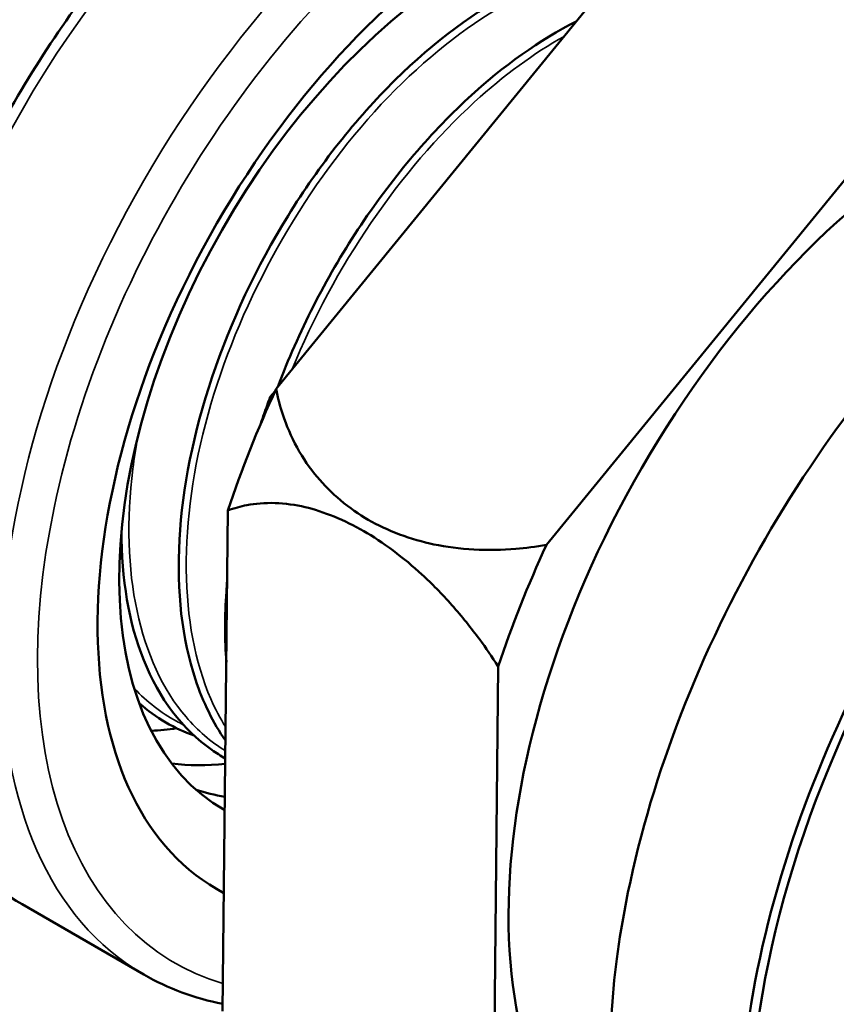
# Model space of a CAD drawing. Header units: inches. Extents: x 0.1 to 33.9, y 0.6 to 21.4.
# Tile 257 of 285: x 29.265 to 29.613, y 14.815 to 15.233. Entities that reach past the tile are written whole.
import ezdxf

# ---------------------------------------------------------------- set-up
doc = ezdxf.new("R2010")
doc.units = ezdxf.units.IN
doc.header["$MEASUREMENT"] = 0
doc.layers.add('Visible (ANSI)', color=7, linetype='Continuous', lineweight=50)
doc.layers.add('Visible Narrow (ANSI)', color=7, linetype='Continuous', lineweight=35)

msp = doc.modelspace()

# ---------------------------------------------------------------- linework, layer by layer
at = {"layer": 'Visible (ANSI)'}
for p, q in [((29.37444, 15.07646), (29.5343, 15.27233)), ((29.6492, 15.20599), (29.48934, 15.01012)), ((29.37192, 15.07306), (29.37393, 15.07535)), ((29.37268, 15.07262), (29.37192, 15.07306)), ((29.3517, 14.81184), (29.35395, 15.02479)), ((29.46885, 14.95845), (29.4666, 14.7455)), ((29.2664, 14.85727), (29.31819, 14.82737))]:
    msp.add_line(p, q, dxfattribs=at)
for centre, major_axis, start_param, end_param in [((29.47213, 15.07624), (-0.12275, -0.21261), 3.221117, 6.306114), ((29.45958, 15.08348), (-0.10738, -0.18598), 3.343326, 6.286882), ((29.74172, 14.92059), (0.15937, 0.27605), 0, 3.141593), ((29.66659, 14.96397), (0.13672, 0.2368), 0.051808, 3.089784), ((29.79696, 14.8887), (0.15625, 0.27063), 0.00339, 3.138202), ((29.79696, 14.8887), (0.15937, 0.27605), 6.223959, 9.484004), ((29.55168, 15.03031), (0.15484, 0.26819), 1.728582, 1.912069), ((29.66659, 14.96397), (-0.15484, -0.26819), 4.870175, 5.053661), ((29.38428, 15.12696), (-0.10738, -0.18598), 0.358278, 0.434748), ((29.40938, 15.11247), (-0.10738, -0.18598), 0.235958, 0.403694), ((29.43448, 15.09798), (-0.10738, -0.18598), 0.117155, 0.216404)]:
    msp.add_ellipse(centre, major_axis=major_axis, ratio=0.57735, start_param=start_param, end_param=end_param, dxfattribs=at)
for points, knots in [([(29.5589, 15.36389), (29.54328, 15.37291), (29.52533, 15.37781), (29.48629, 15.37915), (29.46509, 15.37526), (29.42122, 15.35891), (29.39852, 15.3461), (29.35436, 15.31294), (29.33293, 15.29255), (29.29355, 15.2464), (29.2756, 15.22066), (29.24489, 15.16638), (29.23214, 15.13786), (29.21309, 15.08078), (29.2068, 15.05223), (29.20144, 14.99784), (29.20238, 14.97201), (29.21172, 14.92581), (29.22008, 14.90538), (29.24142, 14.87568), (29.25303, 14.86499), (29.2664, 14.85727)], [2.356194, 2.356194, 2.356194, 2.356194, 2.654458, 2.654458, 2.96616, 2.96616, 3.290945, 3.290945, 3.617132, 3.617132, 3.942267, 3.942267, 4.266971, 4.266971, 4.592191, 4.592191, 4.918446, 4.918446, 5.242636, 5.242636, 5.497787, 5.497787, 5.497787, 5.497787]), ([(29.57442, 15.29492), (29.57519, 15.29361), (29.57618, 15.29224), (29.57885, 15.28904), (29.58093, 15.2869), (29.586, 15.28237), (29.58899, 15.27997), (29.59771, 15.27355), (29.60591, 15.26827), (29.62169, 15.25916), (29.63223, 15.25362), (29.64688, 15.24656), (29.6527, 15.24386), (29.66463, 15.23858), (29.67072, 15.236), (29.68046, 15.23204), (29.68484, 15.2303), (29.68932, 15.22858)], [2.9454207, 2.9454207, 2.9454207, 2.9454207, 3.0133777, 3.0133777, 3.1057895, 3.1057895, 3.1982012, 3.1982012, 3.3682656, 3.3682656, 3.5383301, 3.5383301, 3.6307418, 3.6307418, 3.7231536, 3.7231536, 3.7911106, 3.7911106, 3.7911106, 3.7911106]), ([(29.6492, 15.20599), (29.64846, 15.20981), (29.64749, 15.21347), (29.64487, 15.22144), (29.64282, 15.2263), (29.6378, 15.23546), (29.63483, 15.23977), (29.62615, 15.25019), (29.61797, 15.25706), (29.60219, 15.26618), (29.59163, 15.27013), (29.57694, 15.27319), (29.5711, 15.27397), (29.55913, 15.27462), (29.553, 15.27449), (29.54321, 15.27367), (29.53881, 15.27312), (29.5343, 15.27233)], [0.6999102, 0.6999102, 0.6999102, 0.6999102, 0.7678673, 0.7678673, 0.860279, 0.860279, 0.9526908, 0.9526908, 1.1227552, 1.1227552, 1.2928197, 1.2928197, 1.3852314, 1.3852314, 1.4776431, 1.4776431, 1.5456002, 1.5456002, 1.5456002, 1.5456002]), ([(29.35292, 14.92694), (29.34765, 14.93444), (29.34336, 14.94313), (29.3344, 14.97013), (29.33211, 14.99035), (29.33458, 15.03447), (29.33931, 15.05795), (29.35516, 15.10516), (29.36613, 15.12843), (29.39284, 15.17173), (29.40833, 15.19135), (29.44173, 15.22435), (29.45934, 15.23742), (29.49327, 15.25475), (29.50933, 15.25933), (29.52414, 15.25988)], [5.240702, 5.240702, 5.240702, 5.240702, 5.460498, 5.460498, 5.849982, 5.849982, 6.239393, 6.239393, 6.62873, 6.62873, 7.017994, 7.017994, 7.407184, 7.407184, 7.773985, 7.773985, 7.773985, 7.773985]), ([(29.37519, 15.07738), (29.38389, 15.10064), (29.39545, 15.12334), (29.42317, 15.16548), (29.43912, 15.18446), (29.4711, 15.21396), (29.48664, 15.22499), (29.50203, 15.23279)], [0.005641, 0.005641, 0.005641, 0.005641, 0.390513, 0.390513, 0.780953, 0.780953, 1.124605, 1.124605, 1.124605, 1.124605]), ([(29.37444, 15.07646), (29.37518, 15.07264), (29.37615, 15.06898), (29.37877, 15.061), (29.38081, 15.05615), (29.38584, 15.04698), (29.38881, 15.04268), (29.39749, 15.03225), (29.40567, 15.02538), (29.42145, 15.01627), (29.43201, 15.01232), (29.44669, 15.00926), (29.45254, 15.00847), (29.46451, 15.00782), (29.47064, 15.00796), (29.48043, 15.00877), (29.48483, 15.00933), (29.48934, 15.01012)], [2.9454207, 2.9454207, 2.9454207, 2.9454207, 3.0133777, 3.0133777, 3.1057895, 3.1057895, 3.1982012, 3.1982012, 3.3682656, 3.3682656, 3.5383301, 3.5383301, 3.6307418, 3.6307418, 3.7231536, 3.7231536, 3.7911106, 3.7911106, 3.7911106, 3.7911106]), ([(29.37192, 15.07306), (29.37102, 15.07066), (29.37016, 15.06825), (29.36885, 15.06448), (29.36838, 15.06311), (29.36793, 15.06174)], [47.99467259, 47.99467259, 47.99467259, 47.99467259, 48.03446367, 48.03446367, 48.05707011, 48.05707011, 48.05707011, 48.05707011]), ([(29.46885, 14.95845), (29.46625, 14.96247), (29.46359, 14.96632), (29.45744, 14.97467), (29.45338, 14.97975), (29.44493, 14.98928), (29.44054, 14.99374), (29.4289, 15.00449), (29.41955, 15.01148), (29.40377, 15.0206), (29.39438, 15.02442), (29.38266, 15.02716), (29.37823, 15.02779), (29.36968, 15.02807), (29.36557, 15.02772), (29.35931, 15.02652), (29.3566, 15.02578), (29.35395, 15.02479)], [0.6999102, 0.6999102, 0.6999102, 0.6999102, 0.7678673, 0.7678673, 0.860279, 0.860279, 0.9526908, 0.9526908, 1.1227552, 1.1227552, 1.2928197, 1.2928197, 1.3852314, 1.3852314, 1.4776431, 1.4776431, 1.5456002, 1.5456002, 1.5456002, 1.5456002]), ([(29.35283, 14.91932), (29.35087, 14.92043), (29.34895, 14.92164), (29.33453, 14.93176), (29.32472, 14.94471), (29.31182, 14.9769), (29.30863, 14.9956), (29.3087, 15.01624)], [11.2374648, 11.2374648, 11.2374648, 11.2374648, 11.2950429, 11.2950429, 11.6834245, 11.6834245, 12.0578466, 12.0578466, 12.0578466, 12.0578466]), ([(29.35363, 14.99494), (29.3535, 14.99338), (29.35338, 14.99183), (29.35256, 14.97987), (29.35256, 14.96983), (29.35327, 14.96024)], [48.4323372, 48.4323372, 48.4323372, 48.4323372, 48.4595474, 48.4595474, 48.6426242, 48.6426242, 48.6426242, 48.6426242]), ([(29.33956, 14.92903), (29.33538, 14.93052), (29.33139, 14.93238), (29.32356, 14.93695), (29.31977, 14.9397), (29.31624, 14.94283)], [17.3886074, 17.3886074, 17.3886074, 17.3886074, 17.5003265, 17.5003265, 17.6188693, 17.6188693, 17.6188693, 17.6188693])]:
    msp.add_open_spline(points, degree=3, knots=knots, dxfattribs=at)
msp.add_open_spline([(29.35173, 14.81493), (29.33977, 14.81726), (29.32848, 14.82143), (29.31819, 14.82737)], degree=3, dxfattribs=at)
at = {"layer": 'Visible Narrow (ANSI)'}
for centre, major_axis, start_param, end_param in [((29.41265, 15.11058), (0.14625, 0.25331), 0, 3.141593), ((29.46444, 15.08068), (-0.14625, -0.25331), 3.141593, 6.283185), ((29.47213, 15.07624), (-0.14081, -0.24389), 2.853951, 6.419881)]:
    msp.add_ellipse(centre, major_axis=major_axis, ratio=0.57735, start_param=start_param, end_param=end_param, dxfattribs=at)
for points, knots in [([(29.52142, 15.25654), (29.51805, 15.2563), (29.51462, 15.25585), (29.51113, 15.25519), (29.4797, 15.24922), (29.44388, 15.22587), (29.41336, 15.19112), (29.38286, 15.15641), (29.35798, 15.11069), (29.3455, 15.06579), (29.3328, 15.02007), (29.33313, 14.97571), (29.34669, 14.9446), (29.34855, 14.94033), (29.35066, 14.93631), (29.35299, 14.93256)], [42.522013, 42.522013, 42.522013, 42.522013, 42.605977, 42.605977, 42.605977, 43.361601, 43.361601, 43.361601, 44.116341, 44.116341, 44.116341, 44.884984, 44.884984, 44.884984, 44.990497, 44.990497, 44.990497, 44.990497]), ([(29.49691, 15.2264), (29.48411, 15.21924), (29.47123, 15.20988), (29.45881, 15.19853), (29.42722, 15.16969), (29.39898, 15.12834), (29.38125, 15.0848)], [49.189612, 49.189612, 49.189612, 49.189612, 49.478521, 49.478521, 49.478521, 50.213299, 50.213299, 50.213299, 50.213299]), ([(29.31565, 15.05623), (29.31479, 15.0516), (29.31408, 15.047), (29.31351, 15.04246), (29.30804, 14.99878), (29.31622, 14.96021), (29.33612, 14.93694), (29.34105, 14.93117), (29.34669, 14.92636), (29.35291, 14.92253)], [37.968372, 37.968372, 37.968372, 37.968372, 38.047861, 38.047861, 38.047861, 38.811462, 38.811462, 38.811462, 39.00058, 39.00058, 39.00058, 39.00058]), ([(29.31423, 14.94906), (29.31949, 14.94342), (29.32544, 14.93875), (29.33203, 14.93517), (29.33299, 14.93465), (29.33397, 14.93415), (29.33495, 14.93367)], [32.5588389, 32.5588389, 32.5588389, 32.5588389, 32.7534374, 32.7534374, 32.7534374, 32.7818403, 32.7818403, 32.7818403, 32.7818403])]:
    msp.add_open_spline(points, degree=3, knots=knots, dxfattribs=at)

doc.saveas('drawing.dxf')
